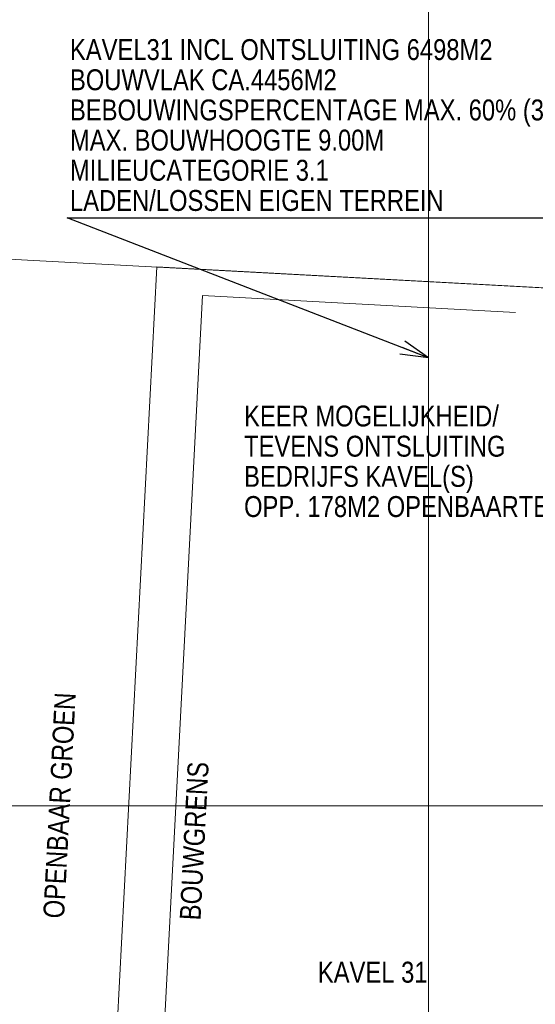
# Model space of a CAD drawing. Header units: metres. Extents: x 102313 to 104557, y 415820 to 422103.
# Tile 632 of 656: x 103561 to 103610, y 419681 to 419775. Entities that reach past the tile are written whole.
import ezdxf

# ---------------------------------------------------------------- set-up
doc = ezdxf.new("R2010")
doc.units = ezdxf.units.M
doc.header["$MEASUREMENT"] = 0
for name, color, linetype, lineweight in [('00-Bouwgrens', 1, 'Continuous', 0), ('00-Coordinaten', 7, 'Continuous', 0), ('00-Tekst-02', 7, 'Continuous', 0), ('00-Uitgiftegrens', 6, 'Continuous', 0), ('Terrein_weiland', 3, 'Continuous', 0)]:
    doc.layers.add(name, color=color, linetype=linetype, lineweight=lineweight)
doc.styles.get("Standard").update_dxf_attribs({"font": 'romans.shx'})
doc.styles.add('STYLE-ENGINEERING', font='ENGINEERING.shx')
doc.dimstyles.get("Standard").update_dxf_attribs({"dimtxt": 0.18, "dimasz": 0.18, "dimexe": 0.18, "dimexo": 0.0625, "dimgap": 0.09, "dimtad": 0, "dimtih": 1, "dimtoh": 1, "dimdec": 4, "dimzin": 0, "dimdsep": 46, "dimtxsty": 'Standard', "dimcen": 0.09, "dimadec": 0, "dimazin": 0, "dimtfac": 1, "dimtdec": 4, "dimtofl": 0, "dimtmove": 0, "dimatfit": 3, "dimfxl": 1, "dimtolj": 1, "dimtzin": 0, "dimarcsym": 0})

# ---------------------------------------------------------------- blocks, each defined once
blk = doc.blocks.new('TerminatorOpen_0.5-1')
at = {"color": 0, "linetype": 'ByBlock', "lineweight": -2}
for q in [(-1, 0.25), (-1, 0), (-1, -0.25)]:
    blk.add_line((0, 0), q, dxfattribs=at)

msp = doc.modelspace()

# ---------------------------------------------------------------- linework, layer by layer
at = {"layer": '00-Bouwgrens', "linetype": 'Continuous', "lineweight": 0, "flags": 128}
msp.add_lwpolyline([(103608.326, 419747.197), (103578.378, 419748.815), (103572.182, 419629.732), (103610.999, 419645.671), (103619.474, 419725.73)], dxfattribs=at)
at = {"layer": '00-Coordinaten'}
for p, q in [((103600, 420000), (103600, 417600)), ((104100, 419700), (102600, 419700))]:
    msp.add_line(p, q, dxfattribs=at)
at = {"layer": '00-Uitgiftegrens'}
for p, q in [((103567.319, 419622.87), (103574.014, 419751.554)), ((103574.014, 419751.554), (103632.932, 419748.372))]:
    msp.add_line(p, q, dxfattribs=at)
at = {"layer": 'Terrein_weiland', "flags": 128}
msp.add_lwpolyline([(103550.966, 419752.766), (103631.537, 419748.42), (103631.727, 419748.402)], dxfattribs=at)

# ---------------------------------------------------------------- texts
at = {"layer": '00-Tekst-02', "linetype": 'Continuous', "lineweight": 0, "style": 'STYLE-ENGINEERING', "width": 0.85}
for s, rotation, p in [('OPENBAAR GROEN', 87.02151, (103565.146, 419689.215)), ('BOUWGRENS', 87.02139, (103578.202, 419689.035))]:
    msp.add_text(s, height=2, rotation=rotation, dxfattribs=at).set_placement(p)
msp.add_text('KAVEL 31', height=2, dxfattribs=at).set_placement((103589.431, 419683.107))
at = {"layer": '00-Tekst-02', "linetype": 'Continuous', "lineweight": 0, "insert": (103565.712, 419756.878), "char_height": 2, "attachment_point": 7, "line_spacing_factor": 0.86543, "style": 'STYLE-ENGINEERING'}
msp.add_mtext('\\H1x;\\W0.85;KAVEL31 INCL ONTSLUITING 6498M2\\PBOUWVLAK CA.4456M2 \\PBEBOUWINGSPERCENTAGE MAX. 60% (3898M2)\\PMAX. BOUWHOOGTE 9.00M\\PMILIEUCATEGORIE 3.1\\PLADEN/LOSSEN EIGEN TERREIN', dxfattribs=at)
at = {"layer": '00-Tekst-02', "linetype": 'Continuous', "lineweight": 0, "insert": (103582.368, 419727.609), "char_height": 2, "attachment_point": 7, "rotation": 359.99297, "line_spacing_factor": 0.86543, "style": 'STYLE-ENGINEERING'}
msp.add_mtext('\\H1x;\\W0.85;KEER MOGELIJKHEID/\\PTEVENS ONTSLUITING  \\PBEDRIJFS KAVEL(S)\\POPP. 178M2 OPENBAARTERREIN', dxfattribs=at)

# ---------------------------------------------------------------- leaders
at = {"layer": '00-Tekst-02', "linetype": 'Continuous', "lineweight": 0}
msp.add_leader([(103600.019, 419742.858), (103565.458, 419756.249), (103618.485, 419756.249)], dimstyle='Standard', override={"dimtxt": 2.7, "dimasz": 2.7, "dimgap": 1.35, "dimtad": 1, "dimtxsty": 'STYLE-ENGINEERING', "dimldrblk": 'TerminatorOpen_0.5-1'}, dxfattribs=at)

doc.saveas('drawing.dxf')
